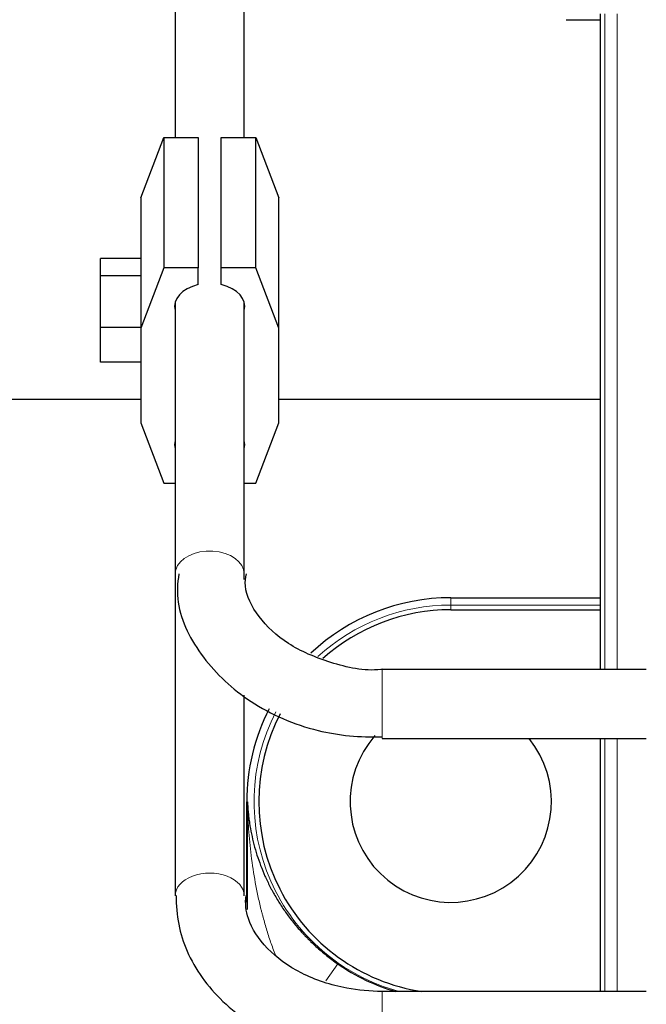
# Model space of a CAD drawing. Header units: inches. Extents: x 0 to 20790, y -12 to 14700.
# Tile 412 of 441: x 13866 to 13921, y 11533 to 11618. Entities that reach past the tile are written whole.
import ezdxf

# ---------------------------------------------------------------- set-up
doc = ezdxf.new("R2010")
doc.units = ezdxf.units.IN
doc.layers.add('1', color=7, linetype='Continuous', true_color=0xffffff)

msp = doc.modelspace()

# ---------------------------------------------------------------- linework, layer by layer
at = {"layer": '1', "color": 2, "linetype": 'Continuous', "lineweight": 25}
for p, q in [((13879.878, 11692.461), (13879.878, 11608.206)), ((13885.878, 11608.206), (13885.878, 11692.461)), ((13916.838, 11618.942), (13916.838, 11561.939)), ((13913.878, 11618.442), (13916.838, 11618.442)), ((13876.878, 11602.964), (13878.878, 11608.206)), ((13878.878, 11608.206), (13878.878, 11596.875)), ((13878.878, 11608.206), (13881.878, 11608.206)), ((13881.878, 11608.206), (13881.878, 11596.875)), ((13883.878, 11608.206), (13886.878, 11608.206)), ((13883.878, 11596.875), (13883.878, 11608.206)), ((13886.878, 11608.206), (13888.878, 11602.964)), ((13886.878, 11596.875), (13886.878, 11608.206)), ((13876.878, 11602.964), (13876.878, 11591.633)), ((13888.878, 11591.633), (13888.878, 11602.964)), ((13873.378, 11596.184), (13873.378, 11597.686)), ((13876.878, 11597.686), (13873.378, 11597.686)), ((13878.878, 11596.875), (13876.878, 11591.633)), ((13881.878, 11596.875), (13878.878, 11596.875)), ((13881.878, 11595.404), (13881.878, 11596.875)), ((13883.878, 11595.404), (13883.878, 11596.875)), ((13886.878, 11596.875), (13883.878, 11596.875)), ((13888.878, 11591.633), (13886.878, 11596.875)), ((13876.878, 11596.184), (13873.378, 11596.184)), ((13873.378, 11591.668), (13873.378, 11596.184)), ((13879.878, 11593.877), (13879.878, 11570.272)), ((13885.878, 11570.272), (13885.878, 11593.877)), ((13873.378, 11588.653), (13873.378, 11591.668)), ((13876.878, 11591.668), (13873.378, 11591.668)), ((13876.878, 11591.633), (13876.878, 11583.376)), ((13888.878, 11583.376), (13888.878, 11591.633)), ((13876.878, 11588.653), (13873.378, 11588.653)), ((13836.838, 11585.442), (13876.879, 11585.442)), ((13888.884, 11585.442), (13916.842, 11585.442)), ((13876.878, 11583.376), (13878.878, 11578.133)), ((13886.878, 11578.133), (13888.878, 11583.376)), ((13878.878, 11578.133), (13879.878, 11578.133)), ((13885.878, 11578.133), (13886.878, 11578.133)), ((13879.878, 11570.273), (13879.878, 11542.272)), ((13885.878, 11569.751), (13885.878, 11570.273)), ((13903.838, 11568.181), (13916.838, 11568.181)), ((13903.838, 11567.133), (13916.838, 11567.133)), ((13920.838, 11561.942), (13897.878, 11561.942)), ((13885.878, 11542.272), (13885.878, 11559.714)), ((13897.878, 11555.942), (13920.838, 11555.942)), ((13916.838, 11555.94), (13916.838, 11533.942)), ((13886.099, 11541.687), (13886.099, 11550.442)), ((13886.16, 11541.081), (13886.16, 11550.442)), ((13920.838, 11533.942), (13897.878, 11533.942))]:
    msp.add_line(p, q, dxfattribs=at)
at = {"layer": '1', "color": 110, "linetype": 'Continuous', "lineweight": 13}
for p, q in [((13917.219, 11618.942), (13917.219, 11561.939)), ((13918.303, 11561.939), (13918.303, 11618.942)), ((13885.878, 11570.265), (13885.878, 11570.272)), ((13903.838, 11567.543), (13903.838, 11568.181)), ((13903.838, 11567.543), (13916.838, 11567.543)), ((13903.838, 11567.543), (13903.838, 11567.133)), ((13897.878, 11557.058), (13897.878, 11561.942)), ((13897.878, 11555.942), (13897.878, 11557.058)), ((13917.219, 11555.94), (13917.219, 11533.942)), ((13918.303, 11533.942), (13918.303, 11555.94)), ((13886.16, 11550.442), (13886.099, 11550.442)), ((13879.878, 11542.272), (13879.878, 11542.267)), ((13892.986, 11534.881), (13894.01, 11536.349)), ((13897.878, 11527.942), (13897.878, 11533.942))]:
    msp.add_line(p, q, dxfattribs=at)
at = {"layer": '1', "color": 2, "linetype": 'Continuous', "lineweight": 25}
for radius, start, end in [(17.739, 90, 133.28016), (16.691, 90, 131.81063), (17.739, 152.92828, 180), (16.691, 152.73, 261.32063), (8.75, 138.92625, 38.94188), (17.181, 235.10682, 253.80902)]:
    msp.add_arc((13903.838, 11550.442), radius, start, end, dxfattribs=at)
at = {"layer": '1', "color": 110, "linetype": 'Continuous', "lineweight": 13}
for start, end in [(90, 132.46313), (152.82563, 254.75625)]:
    msp.add_arc((13903.838, 11550.442), 17.102, start, end, dxfattribs=at)
at = {"layer": '1', "color": 2, "linetype": 'Continuous', "lineweight": 25}
for centre, start_param, end_param in [((13882.878, 11593.516), 5.046436, 6.464485), ((13882.878, 11593.516), 2.960293, 4.378342), ((13882.878, 11581.493), 6.101886, 6.464485), ((13882.878, 11581.493), 2.960293, 3.322892)]:
    msp.add_ellipse(centre, major_axis=(-3.05, 0), ratio=0.655299, start_param=start_param, end_param=end_param, dxfattribs=at)
at = {"layer": '1', "color": 110, "linetype": 'Continuous', "lineweight": 13}
for centre, major_axis, start_param, end_param in [((13882.878, 11570.272), (3, 0), 0, 2.963982), ((13882.878, 11570.272), (3, 0), 2.963982, 3.144427), ((13882.878, 11542.272), (-3, 0), 3.132462, 6.283185)]:
    msp.add_ellipse(centre, major_axis=major_axis, ratio=0.655299, start_param=start_param, end_param=end_param, dxfattribs=at)
at = {"layer": '1', "color": 2, "linetype": 'Continuous', "lineweight": 25}
for points, knots in [([(13880.197, 11570.267), (13880.061, 11569.423), (13879.974, 11566.891), (13882.105, 11562.795), (13886.297, 11558.861), (13891.914, 11556.408), (13895.927, 11556.028), (13897.887, 11556.088)], [0, 0, 0, 0, 0.106647, 0.329328, 0.556275, 0.795818, 1, 1, 1, 1]), ([(13897.876, 11561.956), (13897.839, 11561.951), (13896.349, 11561.759), (13893.31, 11562.454), (13889.535, 11564.047), (13886.977, 11566.529), (13885.862, 11568.672), (13885.987, 11569.919), (13886.071, 11570.271)], [0, 0, 0, 0, 0.005722, 0.232717, 0.457975, 0.681357, 0.910636, 1, 1, 1, 1]), ([(13886.16, 11550.442), (13886.161, 11550.432), (13886.161, 11550.422), (13886.162, 11550.403), (13886.163, 11550.374), (13886.167, 11550.305), (13886.174, 11550.169), (13886.192, 11549.896), (13886.225, 11549.507), (13886.259, 11549.196), (13886.288, 11548.962), (13886.298, 11548.885), (13886.32, 11548.729), (13886.331, 11548.652), (13886.39, 11548.264), (13886.445, 11547.955), (13886.571, 11547.338), (13886.643, 11547.031), (13886.803, 11546.418), (13886.892, 11546.112), (13887.087, 11545.502), (13887.193, 11545.198), (13887.424, 11544.589), (13887.549, 11544.286), (13887.818, 11543.678), (13887.963, 11543.375), (13888.157, 11542.996), (13888.196, 11542.92), (13888.277, 11542.768), (13888.318, 11542.692), (13888.442, 11542.466), (13888.527, 11542.316), (13888.791, 11541.866), (13888.976, 11541.569), (13889.369, 11540.98), (13889.576, 11540.688), (13890.015, 11540.108), (13890.246, 11539.82), (13890.612, 11539.391), (13890.738, 11539.248), (13890.932, 11539.035), (13890.997, 11538.965), (13891.13, 11538.823), (13891.197, 11538.753), (13891.333, 11538.612), (13891.402, 11538.542), (13891.541, 11538.403), (13891.611, 11538.335), (13891.823, 11538.129), (13891.967, 11537.994), (13892.407, 11537.594), (13892.711, 11537.335), (13893.185, 11536.957), (13893.346, 11536.833), (13893.673, 11536.588), (13893.84, 11536.468), (13894.01, 11536.349)], [0, 0, 0, 0, 0.001953, 0.001953, 0.003906, 0.007813, 0.015625, 0.03125, 0.0625, 0.09375, 0.09375, 0.109375, 0.109375, 0.125, 0.125, 0.1875, 0.1875, 0.25, 0.25, 0.3125, 0.3125, 0.375, 0.375, 0.4375, 0.4375, 0.5, 0.5, 0.515625, 0.515625, 0.53125, 0.53125, 0.5625, 0.5625, 0.625, 0.625, 0.6875, 0.6875, 0.75, 0.75, 0.78125, 0.78125, 0.796875, 0.796875, 0.8125, 0.8125, 0.828125, 0.828125, 0.84375, 0.84375, 0.875, 0.875, 0.9375, 0.9375, 0.96875, 0.96875, 1, 1, 1, 1]), ([(13879.95, 11542.28), (13879.947, 11540.562), (13880.579, 11537.284), (13883.826, 11532.798), (13888.897, 11529.458), (13893.99, 11528.107), (13897.04, 11527.942), (13897.878, 11527.942)], [0, 0, 0, 0, 0.211236, 0.433531, 0.666245, 0.909923, 1, 1, 1, 1]), ([(13897.878, 11533.942), (13896.815, 11533.947), (13894.368, 11534.168), (13890.7, 11535.396), (13887.688, 11537.624), (13886.101, 11540.063), (13885.955, 11541.604), (13886.04, 11542.279)], [0, 0, 0, 0, 0.158469, 0.381406, 0.604719, 0.829879, 1, 1, 1, 1])]:
    msp.add_open_spline(points, degree=3, knots=knots, dxfattribs=at)
at = {"layer": '1', "color": 110, "linetype": 'Continuous', "lineweight": 13}
msp.add_open_spline([(13888.599, 11537.086), (13888.522, 11537.283), (13888.448, 11537.48), (13888.238, 11538.054), (13888.108, 11538.433), (13887.864, 11539.192), (13887.749, 11539.574), (13887.586, 11540.149), (13887.534, 11540.341), (13887.458, 11540.629), (13887.433, 11540.726), (13887.384, 11540.918), (13887.263, 11541.4), (13887.152, 11541.882), (13886.988, 11542.654), (13886.912, 11543.041), (13886.701, 11544.202), (13886.584, 11544.977), (13886.391, 11546.532), (13886.316, 11547.312), (13886.249, 11548.289), (13886.236, 11548.484), (13886.214, 11548.876), (13886.195, 11549.267), (13886.177, 11549.756), (13886.167, 11550.099), (13886.164, 11550.246), (13886.162, 11550.344), (13886.161, 11550.393), (13886.16, 11550.442)], degree=3, knots=[0, 0, 0, 0, 0.045595, 0.045595, 0.132359, 0.132359, 0.219123, 0.219123, 0.262505, 0.262505, 0.284196, 0.284196, 0.305887, 0.392651, 0.392651, 0.479415, 0.479415, 0.652943, 0.652943, 0.826472, 0.826472, 0.869854, 0.869854, 0.913236, 0.956618, 0.978309, 0.989154, 0.989154, 1, 1, 1, 1], dxfattribs=at)

doc.saveas('drawing.dxf')
